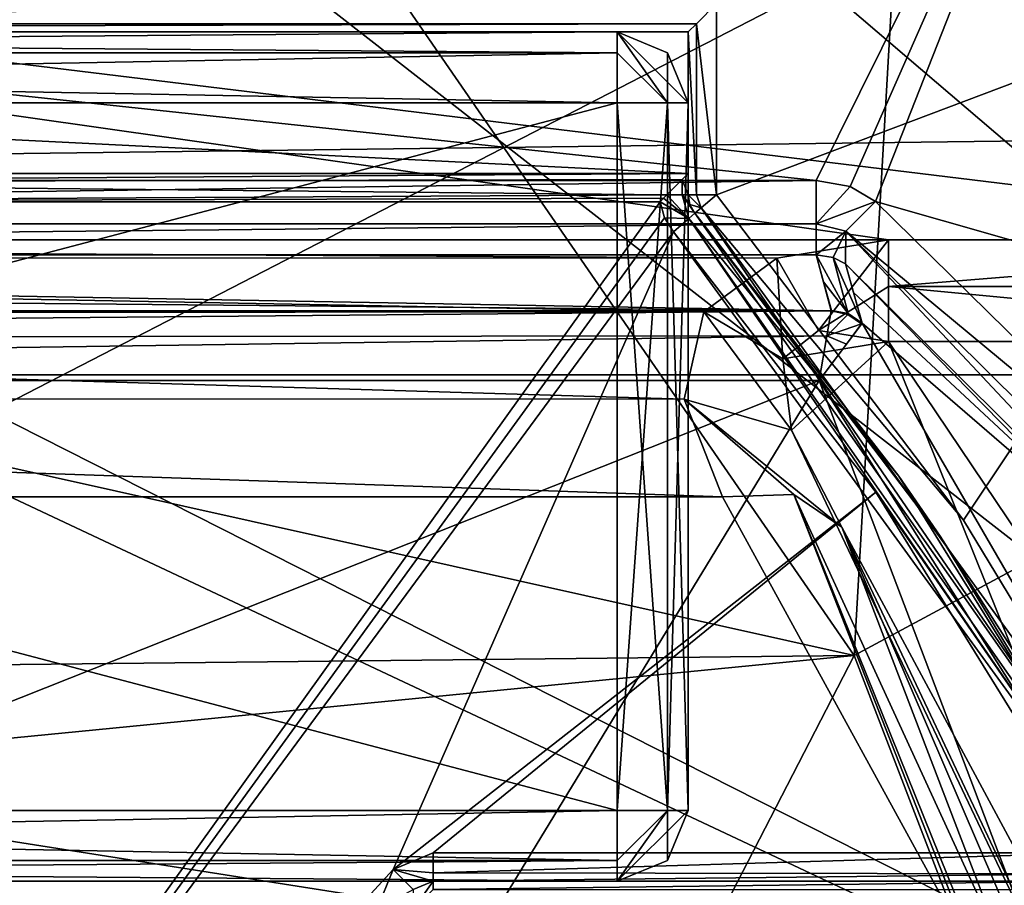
# Model space of a CAD drawing. Extents: x -200 to 200, y -703 to 625.
# Tile 551 of 656: x -97.36 to -93.88, y 537.74 to 540.79. Entities that reach past the tile are written whole.
import ezdxf

# ---------------------------------------------------------------- set-up
doc = ezdxf.new("R2010")
doc.units = 0
doc.header["$LTSCALE"] = 159.143519
for name, color, linetype in [('1699', 7, 'CONTINUOUS'), ('1702', 7, 'CONTINUOUS'), ('1704', 7, 'CONTINUOUS'), ('1706', 7, 'CONTINUOUS'), ('1708', 7, 'CONTINUOUS'), ('3486', 7, 'CONTINUOUS'), ('3489', 7, 'CONTINUOUS'), ('3493', 7, 'CONTINUOUS'), ('3494', 7, 'CONTINUOUS'), ('3495', 7, 'CONTINUOUS'), ('3501', 7, 'CONTINUOUS'), ('3505', 7, 'CONTINUOUS'), ('3506', 7, 'CONTINUOUS'), ('3508', 7, 'CONTINUOUS'), ('3519', 7, 'CONTINUOUS'), ('3535', 7, 'CONTINUOUS'), ('3536', 7, 'CONTINUOUS'), ('3537', 7, 'CONTINUOUS'), ('3552', 7, 'CONTINUOUS'), ('3553', 7, 'CONTINUOUS'), ('3611', 7, 'CONTINUOUS'), ('3619', 7, 'CONTINUOUS'), ('3660', 7, 'CONTINUOUS'), ('3661', 7, 'CONTINUOUS'), ('3663', 7, 'CONTINUOUS'), ('3664', 7, 'CONTINUOUS'), ('3665', 7, 'CONTINUOUS'), ('3672', 7, 'CONTINUOUS'), ('3689', 7, 'CONTINUOUS'), ('3690', 7, 'CONTINUOUS'), ('3692', 7, 'CONTINUOUS'), ('3693', 7, 'CONTINUOUS'), ('3694', 7, 'CONTINUOUS'), ('3697', 7, 'CONTINUOUS'), ('4240', 7, 'CONTINUOUS'), ('4245', 7, 'CONTINUOUS'), ('4246', 7, 'CONTINUOUS'), ('4248', 7, 'CONTINUOUS'), ('4249', 7, 'CONTINUOUS'), ('4289', 7, 'CONTINUOUS'), ('4292', 7, 'CONTINUOUS'), ('4299', 7, 'CONTINUOUS'), ('4301', 7, 'CONTINUOUS'), ('4313', 7, 'CONTINUOUS'), ('4315', 7, 'CONTINUOUS'), ('4322', 7, 'CONTINUOUS'), ('4323', 7, 'CONTINUOUS'), ('4507', 7, 'CONTINUOUS'), ('4508', 7, 'CONTINUOUS'), ('4511', 7, 'CONTINUOUS'), ('4528', 7, 'CONTINUOUS'), ('4559', 7, 'CONTINUOUS'), ('4560', 7, 'CONTINUOUS'), ('4562', 7, 'CONTINUOUS'), ('4563', 7, 'CONTINUOUS'), ('4564', 7, 'CONTINUOUS'), ('4573', 7, 'CONTINUOUS'), ('4574', 7, 'CONTINUOUS'), ('4575', 7, 'CONTINUOUS'), ('4576', 7, 'CONTINUOUS'), ('4577', 7, 'CONTINUOUS'), ('4581', 7, 'CONTINUOUS'), ('4582', 7, 'CONTINUOUS'), ('4585', 7, 'CONTINUOUS'), ('4586', 7, 'CONTINUOUS'), ('4587', 7, 'CONTINUOUS'), ('4588', 7, 'CONTINUOUS'), ('4589', 7, 'CONTINUOUS'), ('740', 7, 'CONTINUOUS'), ('822', 7, 'CONTINUOUS'), ('825', 7, 'CONTINUOUS'), ('827', 7, 'CONTINUOUS'), ('837', 7, 'CONTINUOUS')]:
    doc.layers.add(name, color=color, linetype=linetype)

msp = doc.modelspace()

# ---------------------------------------------------------------- linework, layer by layer
at = {"layer": '1699', "color": 7, "linetype": 'CONTINUOUS'}
for points in [[(-100.0001, 538.1, 64.65), (-96.4, 534.5, 64.65), (-100, 538, 64.75), (-100.0001, 538.1, 64.65)], [(-100, 538, 64.75), (-96.4, 534.5, 64.65), (-96.4707, 534.5, 64.6793), (-100, 538, 64.75)], [(-96.5, 534.5, 64.75), (-100, 538, 64.75), (-96.4707, 534.5, 64.6793), (-96.5, 534.5, 64.75)]]:
    msp.add_3dface(points, dxfattribs=at)
at = {"layer": '1702', "color": 7, "linetype": 'CONTINUOUS'}
for points in [[(-95.8782, 544.4554, 15.65), (-91.957, 540.5543, 15.75), (-95.9286, 544.3694, 15.75), (-95.8782, 544.4554, 15.65)], [(-95.8782, 544.4554, 15.65), (-91.8709, 540.6074, 15.65), (-91.957, 540.5543, 15.75), (-95.8782, 544.4554, 15.65)]]:
    msp.add_3dface(points, dxfattribs=at)
at = {"layer": '1704', "color": 7, "linetype": 'CONTINUOUS'}
for points in [[(-96.0094, 540.8619, 68.45), (-100, 542.9634, 68.45), (-104.1233, 540.7108, 68.45), (-96.0094, 540.8619, 68.45)], [(-94.4132, 538.5471, 68.45), (-96.0094, 540.8619, 68.45), (-104.1233, 540.7108, 68.45), (-94.4132, 538.5471, 68.45)], [(-105.651, 538.4264, 68.45), (-94.4132, 538.5471, 68.45), (-104.1233, 540.7108, 68.45), (-105.651, 538.4264, 68.45)], [(-100, 538, 68.45), (-94.4132, 538.5471, 68.45), (-105.651, 538.4264, 68.45), (-100, 538, 68.45)], [(-100, 538, 68.45), (-96.5, 534.5, 68.45), (-94.4132, 538.5471, 68.45), (-100, 538, 68.45)], [(-94.4132, 538.5471, 68.45), (-96.5, 534.5, 68.45), (-92.8421, 534.4601, 68.45), (-94.4132, 538.5471, 68.45)]]:
    msp.add_3dface(points, dxfattribs=at)
at = {"layer": '1706', "color": 7, "linetype": 'CONTINUOUS'}
msp.add_3dface([(-92.2583, 539.7071, 68.55), (-92.1374, 543.8692, 68.65), (-94.1878, 542.4966, 68.55), (-92.2583, 539.7071, 68.55)], dxfattribs=at)
at = {"layer": '1708', "color": 7, "linetype": 'CONTINUOUS'}
for points in [[(-96.0094, 540.8619, 68.45), (-94.4132, 538.5471, 68.45), (-94.1878, 542.4966, 68.55), (-96.0094, 540.8619, 68.45)], [(-94.4132, 538.5471, 68.45), (-92.2583, 539.7071, 68.55), (-94.1878, 542.4966, 68.55), (-94.4132, 538.5471, 68.45)], [(-94.4132, 538.5471, 68.45), (-92.8421, 534.4601, 68.45), (-92.2583, 539.7071, 68.55), (-94.4132, 538.5471, 68.45)]]:
    msp.add_3dface(points, dxfattribs=at)
at = {"layer": '3486', "color": 7, "linetype": 'CONTINUOUS'}
for points in [[(-94.9, 540.1752, 58.15), (-94.0268, 539.0252, 58.15), (-92.7065, 541.0031, 58.15), (-94.9, 540.1752, 58.15)], [(-94.9, 540.85, 58.15), (-94.9, 540.1752, 58.15), (-92.7065, 541.0031, 58.15), (-94.9, 540.85, 58.15)], [(-94.0268, 539.0252, 58.15), (-93.3722, 537.9462, 58.15), (-92.7065, 541.0031, 58.15), (-94.0268, 539.0252, 58.15)]]:
    msp.add_3dface(points, dxfattribs=at)
at = {"layer": '3489', "color": 7, "linetype": 'CONTINUOUS'}
for points in [[(-99.45, 540.15, 11.15), (-99.45, 534.0779, 11.15), (-95.0984, 540.15, 11.15), (-99.45, 540.15, 11.15)], [(-95.0984, 540.15, 11.15), (-99.45, 534.0779, 11.15), (-95.0827, 540.094, 11.15), (-95.0984, 540.15, 11.15)], [(-95.0827, 540.094, 11.15), (-99.45, 534.0779, 11.15), (-95.0514, 540.0445, 11.15), (-95.0827, 540.094, 11.15)], [(-95.0514, 540.0445, 11.15), (-99.45, 534.0779, 11.15), (-96.0415, 537.7914, 11.15), (-95.0514, 540.0445, 11.15)], [(-94.3369, 539.1239, 11.15), (-95.0514, 540.0445, 11.15), (-96.0415, 537.7914, 11.15), (-94.3369, 539.1239, 11.15)], [(-95.9, 537.85, 11.15), (-94.3369, 539.1239, 11.15), (-96.0415, 537.7914, 11.15), (-95.9, 537.85, 11.15)], [(-93.5475, 537.85, 11.15), (-94.3369, 539.1239, 11.15), (-95.9, 537.85, 11.15), (-93.5475, 537.85, 11.15)], [(-96.0415, 537.7914, 11.15), (-99.45, 534.0779, 11.15), (-96.1, 537.65, 11.15), (-96.0415, 537.7914, 11.15)]]:
    msp.add_3dface(points, dxfattribs=at)
at = {"layer": '3493', "color": 7, "linetype": 'CONTINUOUS'}
for points in [[(-94.9757, 540.1099, 58.05), (-94.255, 539.1813, 11.25), (-94.1099, 538.9695, 58.05), (-94.9757, 540.1099, 58.05)], [(-94.9757, 540.1099, 11.25), (-94.255, 539.1813, 11.25), (-94.9757, 540.1099, 58.05), (-94.9757, 540.1099, 11.25)], [(-94.255, 539.1813, 11.25), (-93.4599, 537.8981, 11.25), (-94.1099, 538.9695, 58.05), (-94.255, 539.1813, 11.25)], [(-93.4599, 537.8981, 11.25), (-93.4599, 537.8981, 58.05), (-94.1099, 538.9695, 58.05), (-93.4599, 537.8981, 11.25)]]:
    msp.add_3dface(points, dxfattribs=at)
at = {"layer": '3494', "color": 7, "linetype": 'CONTINUOUS'}
for points in [[(-95, 540.75, 43.15), (-95, 540.1752, 58.05), (-95, 540.75, 58.05), (-95, 540.75, 43.15)], [(-95, 540.25, 43.15), (-95, 540.1752, 58.05), (-95, 540.75, 43.15), (-95, 540.25, 43.15)], [(-95, 540.25, 11.25), (-95, 540.1752, 58.05), (-95, 540.25, 43.15), (-95, 540.25, 11.25)], [(-95, 540.1752, 11.25), (-95, 540.1752, 58.05), (-95, 540.25, 11.25), (-95, 540.1752, 11.25)]]:
    msp.add_3dface(points, dxfattribs=at)
at = {"layer": '3495', "color": 7, "linetype": 'CONTINUOUS'}
for points in [[(-100.4912, 540.25, 15.1916), (-95, 540.25, 43.15), (-105, 540.25, 11.25), (-100.4912, 540.25, 15.1916)], [(-105, 540.25, 11.25), (-95, 540.25, 43.15), (-105, 540.25, 43.15), (-105, 540.25, 11.25)], [(-100.35, 540.25, 15.25), (-95, 540.25, 43.15), (-100.4912, 540.25, 15.1916), (-100.35, 540.25, 15.25)], [(-99.65, 540.25, 15.25), (-95, 540.25, 43.15), (-100.35, 540.25, 15.25), (-99.65, 540.25, 15.25)], [(-99.5084, 540.25, 15.1912), (-95, 540.25, 43.15), (-99.65, 540.25, 15.25), (-99.5084, 540.25, 15.1912)], [(-99.45, 540.25, 15.05), (-95, 540.25, 43.15), (-99.5084, 540.25, 15.1912), (-99.45, 540.25, 15.05)], [(-99.45, 540.25, 11.25), (-95, 540.25, 43.15), (-99.45, 540.25, 15.05), (-99.45, 540.25, 11.25)], [(-95, 540.25, 11.25), (-95, 540.25, 43.15), (-99.45, 540.25, 11.25), (-95, 540.25, 11.25)]]:
    msp.add_3dface(points, dxfattribs=at)
at = {"layer": '3501', "color": 7, "linetype": 'CONTINUOUS'}
for points in [[(-93.5475, 537.75, 11.25), (-95.9, 537.75, 58.05), (-93.5475, 537.75, 58.05), (-93.5475, 537.75, 11.25)], [(-95.9, 537.75, 11.25), (-95.9, 537.75, 58.05), (-93.5475, 537.75, 11.25), (-95.9, 537.75, 11.25)]]:
    msp.add_3dface(points, dxfattribs=at)
at = {"layer": '3505', "color": 7, "linetype": 'CONTINUOUS'}
for points in [[(-93.8539, 542.0668, 8.7108), (-92.2564, 540.0153, 6.8018), (-106.4409, 541.7444, 8.4358), (-93.8539, 542.0668, 8.7108)], [(-106.4409, 541.7444, 8.4358), (-92.2564, 540.0153, 6.8018), (-94.2916, 540.0153, 6.8018), (-106.4409, 541.7444, 8.4358)], [(-105.7084, 540.0153, 6.8018), (-106.4409, 541.7444, 8.4358), (-94.2916, 540.0153, 6.8018), (-105.7084, 540.0153, 6.8018)], [(-105.3224, 539.9541, 6.7386), (-105.7084, 540.0153, 6.8018), (-94.6859, 539.9514, 6.7358), (-105.3224, 539.9541, 6.7386)], [(-94.6859, 539.9514, 6.7358), (-105.7084, 540.0153, 6.8018), (-94.2916, 540.0153, 6.8018), (-94.6859, 539.9514, 6.7358)], [(-105.0498, 539.753, 6.5278), (-105.3224, 539.9541, 6.7386), (-94.9442, 539.7619, 6.5372), (-105.0498, 539.753, 6.5278)], [(-94.9442, 539.7619, 6.5372), (-105.3224, 539.9541, 6.7386), (-94.6859, 539.9514, 6.7358), (-94.9442, 539.7619, 6.5372)], [(-95.0143, 539.4533, 6.2051), (-105.0498, 539.753, 6.5278), (-94.9442, 539.7619, 6.5372), (-95.0143, 539.4533, 6.2051)], [(-104.9851, 539.4567, 6.2089), (-105.0498, 539.753, 6.5278), (-95.0143, 539.4533, 6.2051), (-104.9851, 539.4567, 6.2089)], [(-105.1213, 539.1075, 5.8196), (-104.9851, 539.4567, 6.2089), (-94.8786, 539.1075, 5.8196), (-105.1213, 539.1075, 5.8196)], [(-94.8786, 539.1075, 5.8196), (-104.9851, 539.4567, 6.2089), (-95.0143, 539.4533, 6.2051), (-94.8786, 539.1075, 5.8196)], [(-106.348, 536.7526, 2.7288), (-105.1213, 539.1075, 5.8196), (-93.912, 537.3442, 3.5946), (-106.348, 536.7526, 2.7288)], [(-93.912, 537.3442, 3.5946), (-105.1213, 539.1075, 5.8196), (-94.8786, 539.1075, 5.8196), (-93.912, 537.3442, 3.5946)]]:
    msp.add_3dface(points, dxfattribs=at)
at = {"layer": '3506', "color": 7, "linetype": 'CONTINUOUS'}
for points in [[(-94.2916, 539.6565, 6.65), (-89.5242, 532.5725, 6.65), (-91.5758, 532.903, 6.65), (-94.2916, 539.6565, 6.65)], [(-92.2564, 539.6565, 6.65), (-89.5242, 532.5725, 6.65), (-94.2916, 539.6565, 6.65), (-92.2564, 539.6565, 6.65)]]:
    msp.add_3dface(points, dxfattribs=at)
at = {"layer": '3508', "color": 7, "linetype": 'CONTINUOUS'}
msp.add_3dface([(-94.4571, 539.0009, 6.15), (-92.0401, 532.687, 6.15), (-93.4569, 537.1438, 3.8845), (-94.4571, 539.0009, 6.15)], dxfattribs=at)
at = {"layer": '3519', "color": 7, "linetype": 'CONTINUOUS'}
for points in [[(-94.5388, 539.6958, 6.6164), (-94.2916, 539.6565, 6.65), (-94.6656, 539.5956, 6.5152), (-94.5388, 539.6958, 6.6164)], [(-94.6656, 539.5956, 6.5152), (-94.2916, 539.6565, 6.65), (-94.6344, 539.3432, 6.3463), (-94.6656, 539.5956, 6.5152)], [(-94.2916, 539.6565, 6.65), (-91.5758, 532.903, 6.65), (-94.6344, 539.3432, 6.3463), (-94.2916, 539.6565, 6.65)], [(-91.5758, 532.903, 6.65), (-94.4571, 539.0009, 6.15), (-94.6344, 539.3432, 6.3463), (-91.5758, 532.903, 6.65)], [(-91.5758, 532.903, 6.65), (-92.0401, 532.687, 6.15), (-94.4571, 539.0009, 6.15), (-91.5758, 532.903, 6.65)]]:
    msp.add_3dface(points, dxfattribs=at)
at = {"layer": '3535', "color": 7, "linetype": 'CONTINUOUS'}
for points in [[(-93.912, 537.3442, 3.5946), (-94.8786, 539.1075, 5.8196), (-94.627, 539.1166, 5.9528), (-93.912, 537.3442, 3.5946)], [(-93.0674, 535.1425, -0.0732), (-93.912, 537.3442, 3.5946), (-94.627, 539.1166, 5.9528), (-93.0674, 535.1425, -0.0732)], [(-92.7669, 535.0692, 0.0095), (-93.0674, 535.1425, -0.0732), (-94.627, 539.1166, 5.9528), (-92.7669, 535.0692, 0.0095)], [(-94.4571, 539.0009, 6.15), (-92.7669, 535.0692, 0.0095), (-94.627, 539.1166, 5.9528), (-94.4571, 539.0009, 6.15)], [(-94.4571, 539.0009, 6.15), (-93.4569, 537.1438, 3.8845), (-92.7669, 535.0692, 0.0095), (-94.4571, 539.0009, 6.15)]]:
    msp.add_3dface(points, dxfattribs=at)
at = {"layer": '3536', "color": 7, "linetype": 'CONTINUOUS'}
for points in [[(-94.6859, 539.9514, 6.7358), (-94.2916, 540.0153, 6.8018), (-94.5388, 539.6958, 6.6164), (-94.6859, 539.9514, 6.7358)], [(-94.5388, 539.6958, 6.6164), (-94.2916, 540.0153, 6.8018), (-94.2916, 539.8513, 6.6895), (-94.5388, 539.6958, 6.6164)], [(-94.9442, 539.7619, 6.5372), (-94.6859, 539.9514, 6.7358), (-94.6656, 539.5956, 6.5152), (-94.9442, 539.7619, 6.5372)], [(-94.6859, 539.9514, 6.7358), (-94.5388, 539.6958, 6.6164), (-94.6656, 539.5956, 6.5152), (-94.6859, 539.9514, 6.7358)], [(-94.2916, 539.6565, 6.65), (-94.5388, 539.6958, 6.6164), (-94.2916, 539.8513, 6.6895), (-94.2916, 539.6565, 6.65)], [(-95.0143, 539.4533, 6.2051), (-94.9442, 539.7619, 6.5372), (-94.6344, 539.3432, 6.3463), (-95.0143, 539.4533, 6.2051)], [(-94.9442, 539.7619, 6.5372), (-94.6656, 539.5956, 6.5152), (-94.6344, 539.3432, 6.3463), (-94.9442, 539.7619, 6.5372)], [(-94.8786, 539.1075, 5.8196), (-95.0143, 539.4533, 6.2051), (-94.627, 539.1166, 5.9528), (-94.8786, 539.1075, 5.8196)], [(-94.4571, 539.0009, 6.15), (-95.0143, 539.4533, 6.2051), (-94.6344, 539.3432, 6.3463), (-94.4571, 539.0009, 6.15)], [(-95.0143, 539.4533, 6.2051), (-94.4571, 539.0009, 6.15), (-94.627, 539.1166, 5.9528), (-95.0143, 539.4533, 6.2051)]]:
    msp.add_3dface(points, dxfattribs=at)
at = {"layer": '3537', "color": 7, "linetype": 'CONTINUOUS'}
for points in [[(-94.2916, 540.0153, 6.8018), (-92.2564, 540.0153, 6.8018), (-94.2916, 539.8513, 6.6895), (-94.2916, 540.0153, 6.8018)], [(-94.2916, 539.8513, 6.6895), (-92.2564, 540.0153, 6.8018), (-92.2564, 539.8513, 6.6895), (-94.2916, 539.8513, 6.6895)], [(-92.2564, 539.6565, 6.65), (-94.2916, 539.6565, 6.65), (-94.2916, 539.8513, 6.6895), (-92.2564, 539.6565, 6.65)], [(-92.2564, 539.6565, 6.65), (-94.2916, 539.8513, 6.6895), (-92.2564, 539.8513, 6.6895), (-92.2564, 539.6565, 6.65)]]:
    msp.add_3dface(points, dxfattribs=at)
at = {"layer": '3552', "color": 7, "linetype": 'CONTINUOUS'}
for points in [[(-95, 540.25, 43.15), (-95, 540.75, 43.15), (-105, 540.75, 43.15), (-95, 540.25, 43.15)], [(-105, 540.25, 43.15), (-95, 540.25, 43.15), (-105, 540.75, 43.15), (-105, 540.25, 43.15)]]:
    msp.add_3dface(points, dxfattribs=at)
at = {"layer": '3553', "color": 7, "linetype": 'CONTINUOUS'}
for points in [[(-105, 540.75, 43.15), (-95, 540.75, 43.15), (-100, 540.75, 46.15), (-105, 540.75, 43.15)], [(-95, 540.75, 58.05), (-105, 540.75, 58.05), (-102.4998, 540.75, 48.65), (-95, 540.75, 58.05)], [(-95, 540.75, 58.05), (-102.4998, 540.75, 48.65), (-100, 540.75, 51.15), (-95, 540.75, 58.05)], [(-100, 540.75, 46.15), (-95, 540.75, 43.15), (-97.5002, 540.75, 48.65), (-100, 540.75, 46.15)], [(-95, 540.75, 58.05), (-100, 540.75, 51.15), (-97.5002, 540.75, 48.65), (-95, 540.75, 58.05)], [(-95, 540.75, 43.15), (-95, 540.75, 58.05), (-97.5002, 540.75, 48.65), (-95, 540.75, 43.15)]]:
    msp.add_3dface(points, dxfattribs=at)
at = {"layer": '3611', "color": 7, "linetype": 'CONTINUOUS'}
for points in [[(-95.9, 537.75, 58.05), (-95.9707, 537.7207, 11.25), (-95.9707, 537.7207, 58.05), (-95.9, 537.75, 58.05)], [(-95.9, 537.75, 58.05), (-95.9, 537.75, 11.25), (-95.9707, 537.7207, 11.25), (-95.9, 537.75, 58.05)]]:
    msp.add_3dface(points, dxfattribs=at)
at = {"layer": '3619', "color": 7, "linetype": 'CONTINUOUS'}
for points in [[(-95, 540.1752, 58.05), (-94.9937, 540.1404, 11.25), (-94.9937, 540.1404, 58.05), (-95, 540.1752, 58.05)], [(-95, 540.1752, 58.05), (-95, 540.1752, 11.25), (-94.9937, 540.1404, 11.25), (-95, 540.1752, 58.05)], [(-94.9937, 540.1404, 11.25), (-94.9757, 540.1099, 11.25), (-94.9937, 540.1404, 58.05), (-94.9937, 540.1404, 11.25)], [(-94.9757, 540.1099, 11.25), (-94.9757, 540.1099, 58.05), (-94.9937, 540.1404, 58.05), (-94.9757, 540.1099, 11.25)]]:
    msp.add_3dface(points, dxfattribs=at)
at = {"layer": '3660', "color": 7, "linetype": 'CONTINUOUS'}
for points in [[(-95.9, 537.85, 11.15), (-96.0415, 537.7914, 11.15), (-95.9, 537.7793, 11.1793), (-95.9, 537.85, 11.15)], [(-96.0415, 537.7914, 11.15), (-96.1, 537.65, 11.15), (-95.9707, 537.7207, 11.25), (-96.0415, 537.7914, 11.15)], [(-95.9, 537.75, 11.25), (-96.0415, 537.7914, 11.15), (-95.9707, 537.7207, 11.25), (-95.9, 537.75, 11.25)], [(-96.0415, 537.7914, 11.15), (-95.9, 537.75, 11.25), (-95.9, 537.7793, 11.1793), (-96.0415, 537.7914, 11.15)]]:
    msp.add_3dface(points, dxfattribs=at)
at = {"layer": '3661', "color": 7, "linetype": 'CONTINUOUS'}
for points in [[(-93.5475, 537.85, 11.15), (-95.9, 537.85, 11.15), (-95.9, 537.7793, 11.1793), (-93.5475, 537.85, 11.15)], [(-93.5475, 537.85, 11.15), (-95.9, 537.7793, 11.1793), (-93.5475, 537.7757, 11.1831), (-93.5475, 537.85, 11.15)], [(-95.9, 537.7793, 11.1793), (-95.9, 537.75, 11.25), (-93.5475, 537.7757, 11.1831), (-95.9, 537.7793, 11.1793)], [(-95.9, 537.75, 11.25), (-93.5475, 537.75, 11.25), (-93.5475, 537.7757, 11.1831), (-95.9, 537.75, 11.25)]]:
    msp.add_3dface(points, dxfattribs=at)
at = {"layer": '3663', "color": 7, "linetype": 'CONTINUOUS'}
for points in [[(-94.255, 539.1813, 11.25), (-94.9757, 540.1099, 11.25), (-94.9979, 540.0907, 11.1793), (-94.255, 539.1813, 11.25)], [(-95.0514, 540.0445, 11.15), (-93.4831, 537.8854, 11.1822), (-94.9979, 540.0907, 11.1793), (-95.0514, 540.0445, 11.15)], [(-93.4599, 537.8981, 11.25), (-94.255, 539.1813, 11.25), (-94.9979, 540.0907, 11.1793), (-93.4599, 537.8981, 11.25)], [(-93.4831, 537.8854, 11.1822), (-93.4599, 537.8981, 11.25), (-94.9979, 540.0907, 11.1793), (-93.4831, 537.8854, 11.1822)], [(-95.0514, 540.0445, 11.15), (-94.3369, 539.1239, 11.15), (-93.4831, 537.8854, 11.1822), (-95.0514, 540.0445, 11.15)], [(-94.3369, 539.1239, 11.15), (-93.5475, 537.85, 11.15), (-93.4831, 537.8854, 11.1822), (-94.3369, 539.1239, 11.15)]]:
    msp.add_3dface(points, dxfattribs=at)
at = {"layer": '3664', "color": 7, "linetype": 'CONTINUOUS'}
for points in [[(-95.0748, 540.1752, 11.1532), (-95.0865, 540.1631, 11.1509), (-94.9979, 540.0907, 11.1793), (-95.0748, 540.1752, 11.1532)], [(-95.0748, 540.1752, 11.1532), (-94.9979, 540.0907, 11.1793), (-95.0209, 540.1752, 11.1888), (-95.0748, 540.1752, 11.1532)], [(-94.9979, 540.0907, 11.1793), (-94.9757, 540.1099, 11.25), (-95.0209, 540.1752, 11.1888), (-94.9979, 540.0907, 11.1793)], [(-94.9757, 540.1099, 11.25), (-94.9937, 540.1404, 11.25), (-95.0209, 540.1752, 11.1888), (-94.9757, 540.1099, 11.25)], [(-94.9937, 540.1404, 11.25), (-95, 540.1752, 11.25), (-95.0209, 540.1752, 11.1888), (-94.9937, 540.1404, 11.25)], [(-95.0865, 540.1631, 11.1509), (-95.0984, 540.15, 11.15), (-94.9979, 540.0907, 11.1793), (-95.0865, 540.1631, 11.1509)], [(-95.0984, 540.15, 11.15), (-95.0827, 540.094, 11.15), (-94.9979, 540.0907, 11.1793), (-95.0984, 540.15, 11.15)], [(-95.0827, 540.094, 11.15), (-95.0514, 540.0445, 11.15), (-94.9979, 540.0907, 11.1793), (-95.0827, 540.094, 11.15)]]:
    msp.add_3dface(points, dxfattribs=at)
at = {"layer": '3665', "color": 7, "linetype": 'CONTINUOUS'}
for points in [[(-95, 540.1752, 11.25), (-95, 540.25, 11.25), (-95.0212, 540.2288, 11.1885), (-95, 540.1752, 11.25)], [(-95.0212, 540.2288, 11.1885), (-95.0748, 540.1752, 11.1532), (-95.0209, 540.1752, 11.1888), (-95.0212, 540.2288, 11.1885)], [(-95, 540.1752, 11.25), (-95.0212, 540.2288, 11.1885), (-95.0209, 540.1752, 11.1888), (-95, 540.1752, 11.25)]]:
    msp.add_3dface(points, dxfattribs=at)
at = {"layer": '3672', "color": 7, "linetype": 'CONTINUOUS'}
for points in [[(-94.9, 540.85, 58.15), (-105.1, 540.85, 58.15), (-105.0293, 540.7793, 58.1207), (-94.9, 540.85, 58.15)], [(-94.9707, 540.7793, 58.1207), (-94.9, 540.85, 58.15), (-105.0293, 540.7793, 58.1207), (-94.9707, 540.7793, 58.1207)], [(-105, 540.75, 58.05), (-94.9707, 540.7793, 58.1207), (-105.0293, 540.7793, 58.1207), (-105, 540.75, 58.05)], [(-105, 540.75, 58.05), (-95, 540.75, 58.05), (-94.9707, 540.7793, 58.1207), (-105, 540.75, 58.05)]]:
    msp.add_3dface(points, dxfattribs=at)
at = {"layer": '3689', "color": 7, "linetype": 'CONTINUOUS'}
for points in [[(-95.9, 537.7214, 58.12), (-95.9, 537.75, 58.05), (-95.9715, 537.65, 58.1199), (-95.9, 537.7214, 58.12)], [(-95.9, 537.75, 58.05), (-95.9707, 537.7207, 58.05), (-95.9715, 537.65, 58.1199), (-95.9, 537.75, 58.05)]]:
    msp.add_3dface(points, dxfattribs=at)
at = {"layer": '3690', "color": 7, "linetype": 'CONTINUOUS'}
for points in [[(-93.5475, 537.75, 58.05), (-95.9, 537.75, 58.05), (-95.9, 537.7214, 58.12), (-93.5475, 537.75, 58.05)], [(-93.5475, 537.7207, 58.1207), (-93.5475, 537.75, 58.05), (-95.9, 537.7214, 58.12), (-93.5475, 537.7207, 58.1207)]]:
    msp.add_3dface(points, dxfattribs=at)
at = {"layer": '3692', "color": 7, "linetype": 'CONTINUOUS'}
for points in [[(-94.0268, 539.0252, 58.15), (-94.9, 540.1752, 58.15), (-94.9537, 540.1289, 58.1205), (-94.0268, 539.0252, 58.15)], [(-94.9537, 540.1289, 58.1205), (-94.9757, 540.1099, 58.05), (-93.4342, 537.9122, 58.1207), (-94.9537, 540.1289, 58.1205)], [(-94.9757, 540.1099, 58.05), (-94.1099, 538.9695, 58.05), (-93.4342, 537.9122, 58.1207), (-94.9757, 540.1099, 58.05)], [(-93.3722, 537.9462, 58.15), (-94.0268, 539.0252, 58.15), (-94.9537, 540.1289, 58.1205), (-93.3722, 537.9462, 58.15)], [(-93.3722, 537.9462, 58.15), (-94.9537, 540.1289, 58.1205), (-93.4342, 537.9122, 58.1207), (-93.3722, 537.9462, 58.15)], [(-94.1099, 538.9695, 58.05), (-93.4599, 537.8981, 58.05), (-93.4342, 537.9122, 58.1207), (-94.1099, 538.9695, 58.05)]]:
    msp.add_3dface(points, dxfattribs=at)
at = {"layer": '3693', "color": 7, "linetype": 'CONTINUOUS'}
for points in [[(-95, 540.1752, 58.05), (-94.9937, 540.1404, 58.05), (-94.9537, 540.1289, 58.1205), (-95, 540.1752, 58.05)], [(-94.9708, 540.1752, 58.1206), (-95, 540.1752, 58.05), (-94.9537, 540.1289, 58.1205), (-94.9708, 540.1752, 58.1206)], [(-94.9, 540.1752, 58.15), (-94.9708, 540.1752, 58.1206), (-94.9537, 540.1289, 58.1205), (-94.9, 540.1752, 58.15)], [(-94.9937, 540.1404, 58.05), (-94.9757, 540.1099, 58.05), (-94.9537, 540.1289, 58.1205), (-94.9937, 540.1404, 58.05)]]:
    msp.add_3dface(points, dxfattribs=at)
at = {"layer": '3694', "color": 7, "linetype": 'CONTINUOUS'}
for points in [[(-94.9, 540.1752, 58.15), (-94.9, 540.85, 58.15), (-94.9707, 540.7793, 58.1207), (-94.9, 540.1752, 58.15)], [(-95, 540.75, 58.05), (-94.9708, 540.1752, 58.1206), (-94.9707, 540.7793, 58.1207), (-95, 540.75, 58.05)], [(-94.9708, 540.1752, 58.1206), (-94.9, 540.1752, 58.15), (-94.9707, 540.7793, 58.1207), (-94.9708, 540.1752, 58.1206)], [(-95, 540.75, 58.05), (-95, 540.1752, 58.05), (-94.9708, 540.1752, 58.1206), (-95, 540.75, 58.05)]]:
    msp.add_3dface(points, dxfattribs=at)
at = {"layer": '3697', "color": 7, "linetype": 'CONTINUOUS'}
for points in [[(-95, 540.25, 11.25), (-99.45, 540.22, 11.1786), (-95.0212, 540.2288, 11.1885), (-95, 540.25, 11.25)], [(-95, 540.25, 11.25), (-99.45, 540.25, 11.25), (-99.45, 540.22, 11.1786), (-95, 540.25, 11.25)], [(-95.0212, 540.2288, 11.1885), (-99.45, 540.22, 11.1786), (-95.0748, 540.1752, 11.1532), (-95.0212, 540.2288, 11.1885)], [(-99.45, 540.22, 11.1786), (-99.45, 540.15, 11.15), (-95.0748, 540.1752, 11.1532), (-99.45, 540.22, 11.1786)], [(-95.0748, 540.1752, 11.1532), (-99.45, 540.15, 11.15), (-95.0865, 540.1631, 11.1509), (-95.0748, 540.1752, 11.1532)], [(-99.45, 540.15, 11.15), (-95.0984, 540.15, 11.15), (-95.0865, 540.1631, 11.1509), (-99.45, 540.15, 11.15)]]:
    msp.add_3dface(points, dxfattribs=at)
at = {"layer": '4240', "color": 7, "linetype": 'CONTINUOUS'}
for points in [[(-93.7107, 542.9052, -13.35), (-88.9558, 535.1372, -13.35), (-98.0836, 542.2496, -13.35), (-93.7107, 542.9052, -13.35)], [(-98.0836, 542.2496, -13.35), (-88.9558, 535.1372, -13.35), (-100, 540.3336, -13.35), (-98.0836, 542.2496, -13.35)], [(-88.9558, 535.1372, -13.35), (-110.922, 535.5058, -13.35), (-100, 540.3336, -13.35), (-88.9558, 535.1372, -13.35)]]:
    msp.add_3dface(points, dxfattribs=at)
at = {"layer": '4245', "color": 7, "linetype": 'CONTINUOUS'}
for points in [[(-94.5479, 540.2257, -6.4516), (-93.3872, 542.5633, -8.7077), (-100, 540.8074, -7.1096), (-94.5479, 540.2257, -6.4516)], [(-94.4273, 540.2044, -6.426), (-93.3872, 542.5633, -8.7077), (-94.5479, 540.2257, -6.4516), (-94.4273, 540.2044, -6.426)], [(-94.3379, 540.1517, -6.3621), (-93.3872, 542.5633, -8.7077), (-94.4273, 540.2044, -6.426), (-94.3379, 540.1517, -6.3621)], [(-90.7557, 539.1302, -4.9581), (-93.3872, 542.5633, -8.7077), (-94.3379, 540.1517, -6.3621), (-90.7557, 539.1302, -4.9581)], [(-105.4521, 540.2257, -6.4516), (-94.5479, 540.2257, -6.4516), (-100, 540.8074, -7.1096), (-105.4521, 540.2257, -6.4516)], [(-93.0806, 538.9158, -4.6143), (-90.7557, 539.1302, -4.9581), (-94.3379, 540.1517, -6.3621), (-93.0806, 538.9158, -4.6143)]]:
    msp.add_3dface(points, dxfattribs=at)
at = {"layer": '4246', "color": 7, "linetype": 'CONTINUOUS'}
for points in [[(-94.5371, 539.5187, -7.85), (-108.6205, 533.9248, -7.85), (-100, 530.55, -7.85), (-94.5371, 539.5187, -7.85)], [(-94.5371, 539.5187, -7.85), (-105.4635, 539.5187, -7.85), (-108.6205, 533.9248, -7.85), (-94.5371, 539.5187, -7.85)], [(-90.3933, 528.6009, -7.85), (-94.5371, 539.5187, -7.85), (-100, 530.55, -7.85), (-90.3933, 528.6009, -7.85)]]:
    msp.add_3dface(points, dxfattribs=at)
at = {"layer": '4248', "color": 7, "linetype": 'CONTINUOUS'}
for points in [[(-105.4521, 539.9627, -6.5216), (-105.4787, 539.8677, -7.0602), (-94.4941, 539.7649, -7.6434), (-105.4521, 539.9627, -6.5216)], [(-94.5479, 539.9627, -6.5216), (-105.4521, 539.9627, -6.5216), (-94.4941, 539.7649, -7.6434), (-94.5479, 539.9627, -6.5216)], [(-94.5213, 539.8678, -7.0601), (-94.5479, 539.9627, -6.5216), (-94.4941, 539.7649, -7.6434), (-94.5213, 539.8678, -7.0601)], [(-105.4787, 539.8677, -7.0602), (-105.5059, 539.7649, -7.6434), (-94.4941, 539.7649, -7.6434), (-105.4787, 539.8677, -7.0602)], [(-94.4939, 539.7664, -7.6348), (-94.5213, 539.8678, -7.0601), (-94.4941, 539.7649, -7.6434), (-94.4939, 539.7664, -7.6348)]]:
    msp.add_3dface(points, dxfattribs=at)
at = {"layer": '4249', "color": 7, "linetype": 'CONTINUOUS'}
for points in [[(-94.4445, 539.9311, -6.4442), (-94.4154, 539.8298, -7.0132), (-93.2012, 538.6992, -4.6788), (-94.4445, 539.9311, -6.4442)], [(-94.4154, 539.8298, -7.0132), (-94.3855, 539.7215, -7.6218), (-93.2012, 538.6992, -4.6788), (-94.4154, 539.8298, -7.0132)], [(-93.2012, 538.6992, -4.6788), (-94.3855, 539.7215, -7.6218), (-91.2436, 534.304, -7.6218), (-93.2012, 538.6992, -4.6788)]]:
    msp.add_3dface(points, dxfattribs=at)
at = {"layer": '4289', "color": 7, "linetype": 'CONTINUOUS'}
for points in [[(-94.5479, 540.0719, -6.4026), (-94.5479, 540.2257, -6.4516), (-105.4521, 540.0719, -6.4026), (-94.5479, 540.0719, -6.4026)], [(-94.5479, 540.2257, -6.4516), (-105.4521, 540.2257, -6.4516), (-105.4521, 540.0719, -6.4026), (-94.5479, 540.2257, -6.4516)], [(-105.4521, 539.9627, -6.5216), (-94.5479, 540.0719, -6.4026), (-105.4521, 540.0719, -6.4026), (-105.4521, 539.9627, -6.5216)], [(-105.4521, 539.9627, -6.5216), (-94.5479, 539.9627, -6.5216), (-94.5479, 540.0719, -6.4026), (-105.4521, 539.9627, -6.5216)]]:
    msp.add_3dface(points, dxfattribs=at)
at = {"layer": '4292', "color": 7, "linetype": 'CONTINUOUS'}
for points in [[(-94.5479, 539.9627, -6.5216), (-94.5213, 539.8678, -7.0601), (-94.435, 539.755, -7.63), (-94.5479, 539.9627, -6.5216)], [(-94.5479, 539.9627, -6.5216), (-94.435, 539.755, -7.63), (-94.488, 539.9533, -6.5009), (-94.5479, 539.9627, -6.5216)], [(-94.435, 539.755, -7.63), (-94.3855, 539.7215, -7.6218), (-94.488, 539.9533, -6.5009), (-94.435, 539.755, -7.63)], [(-94.3855, 539.7215, -7.6218), (-94.4445, 539.9311, -6.4442), (-94.488, 539.9533, -6.5009), (-94.3855, 539.7215, -7.6218)], [(-94.3855, 539.7215, -7.6218), (-94.4154, 539.8298, -7.0132), (-94.4445, 539.9311, -6.4442), (-94.3855, 539.7215, -7.6218)], [(-94.5213, 539.8678, -7.0601), (-94.4939, 539.7664, -7.6348), (-94.435, 539.755, -7.63), (-94.5213, 539.8678, -7.0601)]]:
    msp.add_3dface(points, dxfattribs=at)
at = {"layer": '4299', "color": 7, "linetype": 'CONTINUOUS'}
for points in [[(-94.4273, 540.2044, -6.426), (-94.5479, 540.2257, -6.4516), (-94.5479, 540.0719, -6.4026), (-94.4273, 540.2044, -6.426)], [(-94.3379, 540.1517, -6.3621), (-94.4273, 540.2044, -6.426), (-94.5479, 540.0719, -6.4026), (-94.3379, 540.1517, -6.3621)], [(-94.4429, 540.0469, -6.3507), (-94.3379, 540.1517, -6.3621), (-94.5479, 540.0719, -6.4026), (-94.4429, 540.0469, -6.3507)], [(-94.5479, 539.9627, -6.5216), (-94.4429, 540.0469, -6.3507), (-94.5479, 540.0719, -6.4026), (-94.5479, 539.9627, -6.5216)], [(-94.5479, 539.9627, -6.5216), (-94.488, 539.9533, -6.5009), (-94.4429, 540.0469, -6.3507), (-94.5479, 539.9627, -6.5216)], [(-94.488, 539.9533, -6.5009), (-94.4445, 539.9311, -6.4442), (-94.4429, 540.0469, -6.3507), (-94.488, 539.9533, -6.5009)]]:
    msp.add_3dface(points, dxfattribs=at)
at = {"layer": '4301', "color": 7, "linetype": 'CONTINUOUS'}
for points in [[(-93.0806, 538.9158, -4.6143), (-94.3379, 540.1517, -6.3621), (-94.4429, 540.0469, -6.3507), (-93.0806, 538.9158, -4.6143)], [(-94.4445, 539.9311, -6.4442), (-91.818, 537.2488, -0.9494), (-94.4429, 540.0469, -6.3507), (-94.4445, 539.9311, -6.4442)], [(-91.6949, 537.3237, -0.9589), (-93.0806, 538.9158, -4.6143), (-94.4429, 540.0469, -6.3507), (-91.6949, 537.3237, -0.9589)], [(-91.818, 537.2488, -0.9494), (-91.6949, 537.3237, -0.9589), (-94.4429, 540.0469, -6.3507), (-91.818, 537.2488, -0.9494)], [(-94.4445, 539.9311, -6.4442), (-93.2012, 538.6992, -4.6788), (-91.818, 537.2488, -0.9494), (-94.4445, 539.9311, -6.4442)]]:
    msp.add_3dface(points, dxfattribs=at)
at = {"layer": '4313', "color": 7, "linetype": 'CONTINUOUS'}
for points in [[(-91.2436, 534.304, -7.6218), (-94.3855, 539.7215, -7.6218), (-94.5371, 539.5187, -7.85), (-91.2436, 534.304, -7.6218)], [(-94.5371, 539.5187, -7.85), (-94.3855, 539.7215, -7.6218), (-94.4403, 539.647, -7.7937), (-94.5371, 539.5187, -7.85)], [(-94.4403, 539.647, -7.7937), (-94.3855, 539.7215, -7.6218), (-94.386, 539.7203, -7.6327), (-94.4403, 539.647, -7.7937)], [(-94.3869, 539.7188, -7.6434), (-94.4403, 539.647, -7.7937), (-94.386, 539.7203, -7.6327), (-94.3869, 539.7188, -7.6434)], [(-91.2436, 534.304, -7.6218), (-94.5371, 539.5187, -7.85), (-90.3933, 528.6009, -7.85), (-91.2436, 534.304, -7.6218)]]:
    msp.add_3dface(points, dxfattribs=at)
at = {"layer": '4315', "color": 7, "linetype": 'CONTINUOUS'}
for points in [[(-94.4941, 539.7649, -7.6434), (-105.5059, 539.7649, -7.6434), (-105.4889, 539.6661, -7.802), (-94.4941, 539.7649, -7.6434)], [(-94.4941, 539.7649, -7.6434), (-105.4889, 539.6661, -7.802), (-94.5093, 539.6765, -7.7939), (-94.4941, 539.7649, -7.6434)], [(-105.4889, 539.6661, -7.802), (-105.4635, 539.5187, -7.85), (-94.5093, 539.6765, -7.7939), (-105.4889, 539.6661, -7.802)], [(-105.4635, 539.5187, -7.85), (-94.5371, 539.5187, -7.85), (-94.5093, 539.6765, -7.7939), (-105.4635, 539.5187, -7.85)]]:
    msp.add_3dface(points, dxfattribs=at)
at = {"layer": '4322', "color": 7, "linetype": 'CONTINUOUS'}
for points in [[(-94.4941, 539.7649, -7.6434), (-94.5093, 539.6765, -7.7939), (-94.4359, 539.7525, -7.6457), (-94.4941, 539.7649, -7.6434)], [(-94.5093, 539.6765, -7.7939), (-94.3869, 539.7188, -7.6434), (-94.4359, 539.7525, -7.6457), (-94.5093, 539.6765, -7.7939)], [(-94.5093, 539.6765, -7.7939), (-94.4403, 539.647, -7.7937), (-94.3869, 539.7188, -7.6434), (-94.5093, 539.6765, -7.7939)], [(-94.5093, 539.6765, -7.7939), (-94.5371, 539.5187, -7.85), (-94.4403, 539.647, -7.7937), (-94.5093, 539.6765, -7.7939)]]:
    msp.add_3dface(points, dxfattribs=at)
at = {"layer": '4323', "color": 7, "linetype": 'CONTINUOUS'}
for points in [[(-94.4939, 539.7664, -7.6348), (-94.4941, 539.7649, -7.6434), (-94.4359, 539.7525, -7.6457), (-94.4939, 539.7664, -7.6348)], [(-94.435, 539.755, -7.63), (-94.4939, 539.7664, -7.6348), (-94.4359, 539.7525, -7.6457), (-94.435, 539.755, -7.63)], [(-94.3869, 539.7188, -7.6434), (-94.435, 539.755, -7.63), (-94.4359, 539.7525, -7.6457), (-94.3869, 539.7188, -7.6434)], [(-94.3855, 539.7215, -7.6218), (-94.435, 539.755, -7.63), (-94.386, 539.7203, -7.6327), (-94.3855, 539.7215, -7.6218)], [(-94.435, 539.755, -7.63), (-94.3869, 539.7188, -7.6434), (-94.386, 539.7203, -7.6327), (-94.435, 539.755, -7.63)]]:
    msp.add_3dface(points, dxfattribs=at)
at = {"layer": '4507', "color": 7, "linetype": 'CONTINUOUS'}
msp.add_3dface([(-94.9636, 544.1819, -14.2249), (-93.3605, 542.9245, -13.6), (-90.8246, 539.8136, -14.307), (-94.9636, 544.1819, -14.2249)], dxfattribs=at)
at = {"layer": '4508', "color": 7, "linetype": 'CONTINUOUS'}
for points in [[(-89.3018, 536.4553, -14.5588), (-100, 545.5905, -14.4123), (-94.2114, 543.4536, -14.4701), (-89.3018, 536.4553, -14.5588)], [(-100, 533.4898, -17.4641), (-100, 545.5905, -14.4123), (-89.3018, 536.4553, -14.5588), (-100, 533.4898, -17.4641)]]:
    msp.add_3dface(points, dxfattribs=at)
at = {"layer": '4511', "color": 7, "linetype": 'CONTINUOUS'}
for points in [[(-98.7098, 541.3155, -14.7795), (-100, 540.6927, -14.9953), (-93.1011, 541.034, -13.8427), (-98.7098, 541.3155, -14.7795)], [(-93.1011, 541.034, -13.8427), (-100, 540.6927, -14.9953), (-90.0427, 535.65, -13.938), (-93.1011, 541.034, -13.8427)], [(-100, 540.6927, -14.9953), (-100, 527.25, -16.85), (-90.0427, 535.65, -13.938), (-100, 540.6927, -14.9953)]]:
    msp.add_3dface(points, dxfattribs=at)
at = {"layer": '4528', "color": 7, "linetype": 'CONTINUOUS'}
for points in [[(-94.9636, 544.1819, -14.2249), (-90.8246, 539.8136, -14.307), (-94.2114, 543.4536, -14.4701), (-94.9636, 544.1819, -14.2249)], [(-90.8246, 539.8136, -14.307), (-89.3018, 536.4553, -14.5588), (-94.2114, 543.4536, -14.4701), (-90.8246, 539.8136, -14.307)]]:
    msp.add_3dface(points, dxfattribs=at)
at = {"layer": '4559', "color": 7, "linetype": 'CONTINUOUS'}
for points in [[(-100, 537.75, 46.15), (-104.75, 537.75, 43.9), (-95.25, 537.75, 43.9), (-100, 537.75, 46.15)], [(-104.75, 537.75, 53.4), (-100, 537.75, 51.15), (-95.25, 537.75, 53.4), (-104.75, 537.75, 53.4)], [(-97.5, 537.75, 48.65), (-100, 537.75, 46.15), (-95.25, 537.75, 43.9), (-97.5, 537.75, 48.65)], [(-100, 537.75, 51.15), (-97.5, 537.75, 48.65), (-95.25, 537.75, 53.4), (-100, 537.75, 51.15)], [(-95.25, 537.75, 53.4), (-97.5, 537.75, 48.65), (-95.25, 537.75, 43.9), (-95.25, 537.75, 53.4)]]:
    msp.add_3dface(points, dxfattribs=at)
at = {"layer": '4560', "color": 7, "linetype": 'CONTINUOUS'}
for points in [[(-100, 540.75, 46.15), (-95.25, 540.75, 43.9), (-104.75, 540.75, 43.9), (-100, 540.75, 46.15)], [(-95.25, 540.75, 53.4), (-100, 540.75, 51.15), (-104.75, 540.75, 53.4), (-95.25, 540.75, 53.4)], [(-100, 540.75, 46.15), (-97.5, 540.75, 48.65), (-95.25, 540.75, 43.9), (-100, 540.75, 46.15)], [(-97.5, 540.75, 48.65), (-100, 540.75, 51.15), (-95.25, 540.75, 53.4), (-97.5, 540.75, 48.65)], [(-95.25, 540.75, 43.9), (-97.5, 540.75, 48.65), (-95.25, 540.75, 53.4), (-95.25, 540.75, 43.9)]]:
    msp.add_3dface(points, dxfattribs=at)
at = {"layer": '4562', "color": 7, "linetype": 'CONTINUOUS'}
for points in [[(-95.25, 540.5, 53.65), (-104.75, 540.5, 53.65), (-95.25, 538, 53.65), (-95.25, 540.5, 53.65)], [(-95.25, 538, 53.65), (-104.75, 540.5, 53.65), (-104.75, 538, 53.65), (-95.25, 538, 53.65)]]:
    msp.add_3dface(points, dxfattribs=at)
at = {"layer": '4563', "color": 7, "linetype": 'CONTINUOUS'}
for points in [[(-95, 540.5, 43.9), (-95, 540.5, 53.4), (-95, 538, 43.9), (-95, 540.5, 43.9)], [(-95, 538, 43.9), (-95, 540.5, 53.4), (-95, 538, 53.4), (-95, 538, 43.9)]]:
    msp.add_3dface(points, dxfattribs=at)
at = {"layer": '4564', "color": 7, "linetype": 'CONTINUOUS'}
for points in [[(-104.75, 540.5, 43.65), (-95.25, 540.5, 43.65), (-104.75, 538, 43.65), (-104.75, 540.5, 43.65)], [(-104.75, 538, 43.65), (-95.25, 540.5, 43.65), (-95.25, 538, 43.65), (-104.75, 538, 43.65)]]:
    msp.add_3dface(points, dxfattribs=at)
at = {"layer": '4573', "color": 7, "linetype": 'CONTINUOUS'}
for points in [[(-95.25, 540.5, 53.65), (-95.25, 538, 53.65), (-95.0732, 538, 53.5768), (-95.25, 540.5, 53.65)], [(-95.0732, 540.5, 53.5768), (-95.25, 540.5, 53.65), (-95.0732, 538, 53.5768), (-95.0732, 540.5, 53.5768)], [(-95, 538, 53.4), (-95, 540.5, 53.4), (-95.0732, 540.5, 53.5768), (-95, 538, 53.4)], [(-95, 538, 53.4), (-95.0732, 540.5, 53.5768), (-95.0732, 538, 53.5768), (-95, 538, 53.4)]]:
    msp.add_3dface(points, dxfattribs=at)
at = {"layer": '4574', "color": 7, "linetype": 'CONTINUOUS'}
for points in [[(-95.25, 538, 43.65), (-95.25, 540.5, 43.65), (-95.0732, 540.5, 43.7232), (-95.25, 538, 43.65)], [(-95.25, 538, 43.65), (-95.0732, 540.5, 43.7232), (-95.0732, 538, 43.7232), (-95.25, 538, 43.65)], [(-95, 540.5, 43.9), (-95, 538, 43.9), (-95.0732, 538, 43.7232), (-95, 540.5, 43.9)], [(-95.0732, 540.5, 43.7232), (-95, 540.5, 43.9), (-95.0732, 538, 43.7232), (-95.0732, 540.5, 43.7232)]]:
    msp.add_3dface(points, dxfattribs=at)
at = {"layer": '4575', "color": 7, "linetype": 'CONTINUOUS'}
for points in [[(-95.25, 540.75, 43.9), (-95.25, 540.75, 53.4), (-95.073, 540.6765, 53.4), (-95.25, 540.75, 43.9)], [(-95.073, 540.6765, 43.9), (-95.25, 540.75, 43.9), (-95.073, 540.6765, 53.4), (-95.073, 540.6765, 43.9)], [(-95, 540.5, 53.4), (-95, 540.5, 43.9), (-95.073, 540.6765, 43.9), (-95, 540.5, 53.4)], [(-95, 540.5, 53.4), (-95.073, 540.6765, 43.9), (-95.073, 540.6765, 53.4), (-95, 540.5, 53.4)]]:
    msp.add_3dface(points, dxfattribs=at)
at = {"layer": '4576', "color": 7, "linetype": 'CONTINUOUS'}
for points in [[(-95.0732, 540.5, 53.5768), (-95.25, 540.75, 53.4), (-95.25, 540.6764, 53.5772), (-95.0732, 540.5, 53.5768)], [(-95.25, 540.75, 53.4), (-95, 540.5, 53.4), (-95.073, 540.6765, 53.4), (-95.25, 540.75, 53.4)], [(-95, 540.5, 53.4), (-95.25, 540.75, 53.4), (-95.0732, 540.5, 53.5768), (-95, 540.5, 53.4)], [(-95.25, 540.5, 53.65), (-95.0732, 540.5, 53.5768), (-95.25, 540.6764, 53.5772), (-95.25, 540.5, 53.65)]]:
    msp.add_3dface(points, dxfattribs=at)
at = {"layer": '4577', "color": 7, "linetype": 'CONTINUOUS'}
for points in [[(-95.25, 540.75, 53.4), (-104.75, 540.6765, 53.577), (-95.25, 540.6764, 53.5772), (-95.25, 540.75, 53.4)], [(-95.25, 540.75, 53.4), (-104.75, 540.75, 53.4), (-104.75, 540.6765, 53.577), (-95.25, 540.75, 53.4)], [(-104.75, 540.6765, 53.577), (-104.75, 540.5, 53.65), (-95.25, 540.6764, 53.5772), (-104.75, 540.6765, 53.577)], [(-104.75, 540.5, 53.65), (-95.25, 540.5, 53.65), (-95.25, 540.6764, 53.5772), (-104.75, 540.5, 53.65)]]:
    msp.add_3dface(points, dxfattribs=at)
at = {"layer": '4581', "color": 7, "linetype": 'CONTINUOUS'}
for points in [[(-104.75, 540.75, 43.9), (-95.25, 540.6765, 43.723), (-104.75, 540.6764, 43.7228), (-104.75, 540.75, 43.9)], [(-104.75, 540.75, 43.9), (-95.25, 540.75, 43.9), (-95.25, 540.6765, 43.723), (-104.75, 540.75, 43.9)], [(-95.25, 540.6765, 43.723), (-95.25, 540.5, 43.65), (-104.75, 540.6764, 43.7228), (-95.25, 540.6765, 43.723)], [(-95.25, 540.5, 43.65), (-104.75, 540.5, 43.65), (-104.75, 540.6764, 43.7228), (-95.25, 540.5, 43.65)]]:
    msp.add_3dface(points, dxfattribs=at)
at = {"layer": '4582', "color": 7, "linetype": 'CONTINUOUS'}
for points in [[(-95.25, 540.5, 43.65), (-95.25, 540.75, 43.9), (-95.0732, 540.5, 43.7232), (-95.25, 540.5, 43.65)], [(-95.25, 540.75, 43.9), (-95.25, 540.5, 43.65), (-95.25, 540.6765, 43.723), (-95.25, 540.75, 43.9)], [(-95.0732, 540.5, 43.7232), (-95.25, 540.75, 43.9), (-95.073, 540.6765, 43.9), (-95.0732, 540.5, 43.7232)], [(-95, 540.5, 43.9), (-95.0732, 540.5, 43.7232), (-95.073, 540.6765, 43.9), (-95, 540.5, 43.9)]]:
    msp.add_3dface(points, dxfattribs=at)
at = {"layer": '4585', "color": 7, "linetype": 'CONTINUOUS'}
for points in [[(-95.25, 538, 53.65), (-104.75, 538, 53.65), (-104.75, 537.8236, 53.5772), (-95.25, 538, 53.65)], [(-95.25, 537.8235, 53.577), (-95.25, 538, 53.65), (-104.75, 537.8236, 53.5772), (-95.25, 537.8235, 53.577)], [(-104.75, 537.75, 53.4), (-95.25, 537.8235, 53.577), (-104.75, 537.8236, 53.5772), (-104.75, 537.75, 53.4)], [(-104.75, 537.75, 53.4), (-95.25, 537.75, 53.4), (-95.25, 537.8235, 53.577), (-104.75, 537.75, 53.4)]]:
    msp.add_3dface(points, dxfattribs=at)
at = {"layer": '4586', "color": 7, "linetype": 'CONTINUOUS'}
for points in [[(-95.0732, 538, 53.5768), (-95.25, 537.75, 53.4), (-95.0728, 537.8236, 53.4), (-95.0732, 538, 53.5768)], [(-95.25, 537.75, 53.4), (-95.25, 538, 53.65), (-95.25, 537.8235, 53.577), (-95.25, 537.75, 53.4)], [(-95.25, 538, 53.65), (-95.25, 537.75, 53.4), (-95.0732, 538, 53.5768), (-95.25, 538, 53.65)], [(-95, 538, 53.4), (-95.0732, 538, 53.5768), (-95.0728, 537.8236, 53.4), (-95, 538, 53.4)]]:
    msp.add_3dface(points, dxfattribs=at)
at = {"layer": '4587', "color": 7, "linetype": 'CONTINUOUS'}
for points in [[(-95.073, 537.8235, 43.9), (-95, 538, 43.9), (-95.0728, 537.8236, 53.4), (-95.073, 537.8235, 43.9)], [(-95, 538, 43.9), (-95, 538, 53.4), (-95.0728, 537.8236, 53.4), (-95, 538, 43.9)], [(-95.25, 537.75, 53.4), (-95.073, 537.8235, 43.9), (-95.0728, 537.8236, 53.4), (-95.25, 537.75, 53.4)], [(-95.25, 537.75, 53.4), (-95.25, 537.75, 43.9), (-95.073, 537.8235, 43.9), (-95.25, 537.75, 53.4)]]:
    msp.add_3dface(points, dxfattribs=at)
at = {"layer": '4588', "color": 7, "linetype": 'CONTINUOUS'}
for points in [[(-95.0732, 538, 43.7232), (-95.25, 537.75, 43.9), (-95.25, 537.8236, 43.7228), (-95.0732, 538, 43.7232)], [(-95.25, 537.75, 43.9), (-95, 538, 43.9), (-95.073, 537.8235, 43.9), (-95.25, 537.75, 43.9)], [(-95, 538, 43.9), (-95.25, 537.75, 43.9), (-95.0732, 538, 43.7232), (-95, 538, 43.9)], [(-95.25, 538, 43.65), (-95.0732, 538, 43.7232), (-95.25, 537.8236, 43.7228), (-95.25, 538, 43.65)]]:
    msp.add_3dface(points, dxfattribs=at)
at = {"layer": '4589', "color": 7, "linetype": 'CONTINUOUS'}
for points in [[(-104.75, 537.8235, 43.723), (-104.75, 538, 43.65), (-95.25, 537.8236, 43.7228), (-104.75, 537.8235, 43.723)], [(-104.75, 538, 43.65), (-95.25, 538, 43.65), (-95.25, 537.8236, 43.7228), (-104.75, 538, 43.65)], [(-95.25, 537.75, 43.9), (-104.75, 537.8235, 43.723), (-95.25, 537.8236, 43.7228), (-95.25, 537.75, 43.9)], [(-95.25, 537.75, 43.9), (-104.75, 537.75, 43.9), (-104.75, 537.8235, 43.723), (-95.25, 537.75, 43.9)]]:
    msp.add_3dface(points, dxfattribs=at)
at = {"layer": '740', "color": 7, "linetype": 'CONTINUOUS'}
for points in [[(160, 539.5384, 3.3992), (160, 543.5344, 8.8992), (-160, 539.5384, 3.3992), (160, 539.5384, 3.3992)], [(160, 539.5384, -3.3992), (-160, 539.5384, -3.3992), (-160, 543.5344, -8.8992), (160, 539.5384, -3.3992)], [(160, 543.5344, -8.8992), (160, 539.5384, -3.3992), (-160, 543.5344, -8.8992), (160, 543.5344, -8.8992)], [(160, 543.5344, 8.8992), (-160, 543.5344, 8.8992), (-160, 539.5384, 3.3992), (160, 543.5344, 8.8992)], [(160, 539.5384, 3.3992), (-160, 539.5384, 3.3992), (-160, 539.5384, -3.3992), (160, 539.5384, 3.3992)], [(160, 539.5384, -3.3992), (160, 539.5384, 3.3992), (-160, 539.5384, -3.3992), (160, 539.5384, -3.3992)]]:
    msp.add_3dface(points, dxfattribs=at)
at = {"layer": '822', "color": 7, "linetype": 'CONTINUOUS'}
msp.add_3dface([(-95.8782, 544.4554, 15.65), (-92.4446, 544.9607, 15.65), (-91.8709, 540.6074, 15.65), (-95.8782, 544.4554, 15.65)], dxfattribs=at)
at = {"layer": '825', "color": 7, "linetype": 'CONTINUOUS'}
for points in [[(-105.9976, 541.529, 64.65), (-93.7956, 541.2988, 64.65), (-100.0001, 538.1, 64.65), (-105.9976, 541.529, 64.65)], [(-93.7956, 541.2988, 64.65), (-90.0814, 533.8655, 64.65), (-100.0001, 538.1, 64.65), (-93.7956, 541.2988, 64.65)], [(-100.0001, 538.1, 64.65), (-90.0814, 533.8655, 64.65), (-96.4, 534.5, 64.65), (-100.0001, 538.1, 64.65)]]:
    msp.add_3dface(points, dxfattribs=at)
at = {"layer": '827', "color": 7, "linetype": 'CONTINUOUS'}
for points in [[(-95.9286, 544.3694, 15.75), (-91.957, 540.5543, 15.75), (-95.9151, 544.3616, 63.65), (-95.9286, 544.3694, 15.75)], [(-95.9151, 544.3616, 63.65), (-91.957, 540.5543, 15.75), (-93.0436, 541.9579, 63.65), (-95.9151, 544.3616, 63.65)]]:
    msp.add_3dface(points, dxfattribs=at)
at = {"layer": '837', "color": 7, "linetype": 'CONTINUOUS'}
for points in [[(-100, 538, 64.75), (-96.5, 534.5, 64.75), (-100, 538, 68.45), (-100, 538, 64.75)], [(-96.5, 534.5, 64.75), (-96.5, 534.5, 68.45), (-100, 538, 68.45), (-96.5, 534.5, 64.75)]]:
    msp.add_3dface(points, dxfattribs=at)

doc.saveas('drawing.dxf')
